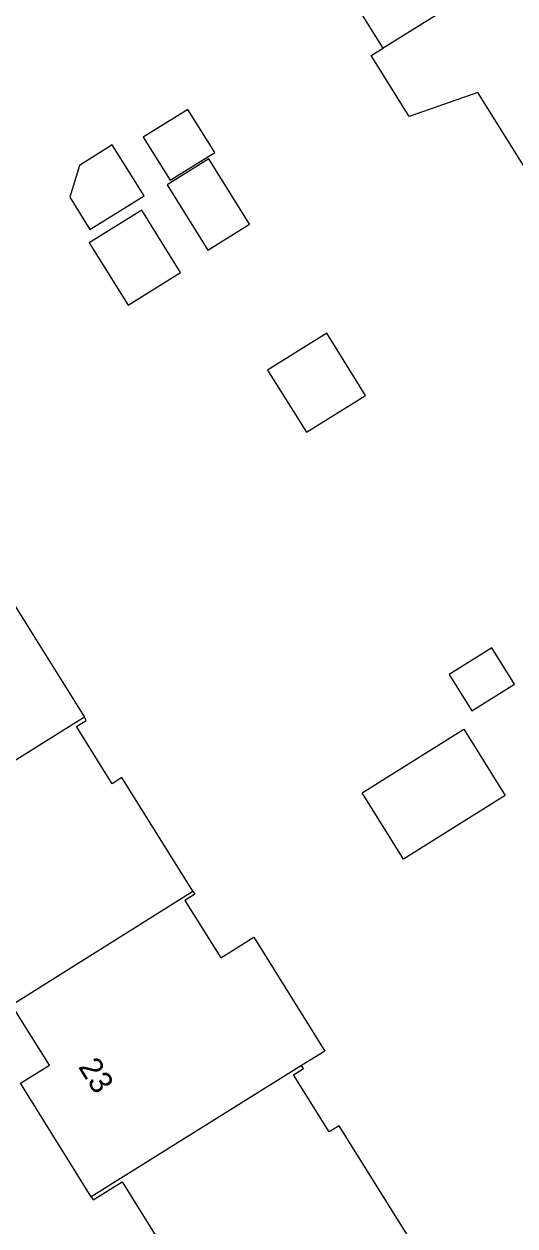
# Model space of a CAD drawing. Extents: x 158838 to 160074, y 386376 to 387776.
# Drawn here: x 159106.8 to 159128.3, y 386973.6 to 387026.3 of the extents above; entities that cross this region are included whole.
import ezdxf

# ---------------------------------------------------------------- set-up
doc = ezdxf.new("R2010")
doc.units = 0
doc.layers.add('IMGEO_Pand', color=7, linetype='Continuous')
doc.layers.add('IMGEO_Pand_nummerreeks', color=7, linetype='Continuous')

msp = doc.modelspace()

# ---------------------------------------------------------------- linework, layer by layer
at = {"layer": 'IMGEO_Pand'}
for points in [[(159122.54, 387025.25), (159117.771, 387032.888)], [(159133.86, 387032.308), (159124.653, 387026.567), (159122.54, 387025.25)], [(159129.421, 387018.932), (159126.688, 387023.31), (159123.675, 387022.257), (159122.014, 387024.922), (159122.54, 387025.25)], [(159112.015, 387021.344), (159113.194, 387019.454), (159115.149, 387020.675), (159113.97, 387022.564), (159112.015, 387021.344)], [(159109.212, 387020.108), (159108.788, 387018.709), (159109.673, 387017.291), (159112.051, 387018.776), (159110.656, 387021.01), (159109.212, 387020.108)], [(159113.063, 387019.253), (159114.85, 387016.391), (159116.674, 387017.53), (159114.888, 387020.392), (159113.063, 387019.253)], [(159109.639, 387016.703), (159111.344, 387013.973), (159113.647, 387015.411), (159111.943, 387018.141), (159109.639, 387016.703)], [(159117.464, 387011.131), (159119.17, 387008.398), (159121.766, 387010.018), (159120.06, 387012.751), (159117.464, 387011.131)], [(159104.67, 387003.529), (159104.755, 387003.393), (159104.323, 387003.123), (159105.883, 387000.622), (159106.315, 387000.892), (159106.871, 387000), (159109.429, 386995.899)], [(159125.427, 386997.777), (159126.422, 386996.184), (159128.292, 386997.351), (159127.298, 386998.944), (159125.427, 386997.777)], [(159109.429, 386995.899), (159100.206, 386990.139)], [(159114.187, 386988.27), (159111.079, 386993.254), (159110.646, 386992.985), (159109.081, 386995.494), (159109.514, 386995.763), (159109.429, 386995.899)], [(159126.076, 386995.375), (159127.892, 386992.464), (159123.429, 386989.679), (159121.613, 386992.59), (159126.076, 386995.375)], [(159104.972, 386982.494), (159114.187, 386988.27)], [(159114.187, 386988.27), (159114.272, 386988.134), (159113.84, 386987.864), (159115.41, 386985.347), (159116.86, 386986.251), (159119.974, 386981.258), (159118.957, 386980.624)], [(159109.725, 386974.863), (159106.624, 386979.843), (159107.894, 386980.634), (159106.327, 386983.149), (159105.057, 386982.358), (159104.972, 386982.494)], [(159118.957, 386980.624), (159109.725, 386974.863)], [(159123.72, 386972.986), (159120.607, 386977.979), (159120.174, 386977.709), (159118.609, 386980.218), (159119.042, 386980.488), (159118.957, 386980.624)], [(159109.725, 386974.863), (159109.81, 386974.727), (159111.081, 386975.519), (159112.647, 386973.003), (159111.377, 386972.212), (159114.488, 386967.227)]]:
    msp.add_lwpolyline(points, dxfattribs=at)

# ---------------------------------------------------------------- texts
at = {"layer": 'IMGEO_Pand_nummerreeks'}
msp.add_text('23', height=1, rotation=301.9214, dxfattribs=at).set_placement((159109.138, 386980.568))

doc.saveas('drawing.dxf')
